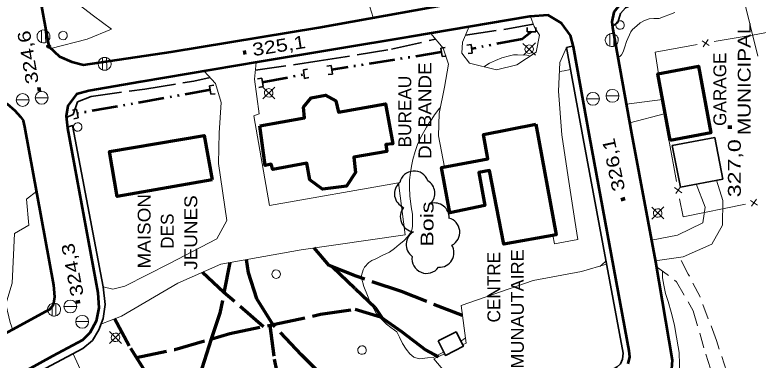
# Model space of a CAD drawing. Extents: x 240591 to 242335, y 5323482 to 5326937.
# Drawn here: x 241186 to 241359.7, y 5324652.6 to 5324733.2 of the extents above; entities that cross this region are included whole.
import ezdxf
from ezdxf.enums import TextEntityAlignment as Align

# ---------------------------------------------------------------- set-up
doc = ezdxf.new("R2010")
doc.units = 0
doc.header["$LTSCALE"] = 1.2
doc.header["$PDMODE"] = 32
doc.header["$PDSIZE"] = 0.6
for name, pattern in [('DASH_DOUBLE_DOT', [9.2, 5, -1.2, 0.3, -1.2, 0.3, -1.2]), ('LONG_DASHED', [7.5, 6, -1.5]), ('MEDIUM_DASHED', [4.5, 3, -1.5])]:
    doc.linetypes.add(name, pattern=pattern)
for name, color, linetype, lineweight in [('19', 7, 'Continuous', 13), ('2', 7, 'Continuous', 13), ('21', 7, 'Continuous', 53), ('22', 7, 'LONG_DASHED', 70), ('26', 7, 'Continuous', 35), ('3', 7, 'Continuous', 140), ('31', 7, 'Continuous', 70), ('36', 7, 'Continuous', 13), ('37', 7, 'Continuous', 13), ('4', 7, 'DASH_DOUBLE_DOT', 53), ('44', 7, 'Continuous', 25)]:
    doc.layers.add(name, color=color, linetype=linetype, lineweight=lineweight)

msp = doc.modelspace()

# ---------------------------------------------------------------- linework, layer by layer
at = {"layer": '19'}
for p, q in [((241359.6, 5324723.6), (241355.7, 5324739.5)), ((241328.9, 5324712.4), (241337.3, 5324713.5)), ((241338, 5324710.2), (241329.7, 5324708)), ((241202.7, 5324647.4), (241199.6, 5324654.1))]:
    msp.add_line(p, q, dxfattribs=at)
for points in [[(241312.3, 5324753.1), (241307.9, 5324752.8), (241302.1, 5324753.7), (241294, 5324751.1), (241286.5, 5324748.7), (241280, 5324747.9), (241272.6, 5324745.8), (241269.6, 5324741.2), (241268.7, 5324737.6), (241268.9, 5324735.1), (241269.7, 5324732.6)], [(241191, 5324741.7), (241199.7, 5324736.6), (241204.4, 5324733), (241208.6, 5324729.9), (241202.9, 5324727.6), (241194.4, 5324725.4)], [(241292.1, 5324730.5), (241290.6, 5324726.9), (241290.4, 5324724.3), (241292.2, 5324722), (241298.5, 5324720.4), (241303.3, 5324721.6), (241307.8, 5324724.5), (241308.6, 5324728.5), (241307.3, 5324730.5), (241306.5, 5324732.9)], [(241283.2, 5324728.9), (241286.1, 5324725.5), (241287.3, 5324721.7), (241286.4, 5324716.4), (241285.1, 5324710.2), (241285, 5324705), (241286.4, 5324697.7)], [(241314.9, 5324725.6), (241313.3, 5324722.1), (241313, 5324715.4), (241313.8, 5324705.2), (241315.3, 5324695.3), (241316.8, 5324685.2), (241317.5, 5324680.8), (241312.1, 5324679.8), (241311.7, 5324681.8)], [(241206.1, 5324661), (241210.9, 5324662.9), (241224.1, 5324670.6), (241234.1, 5324675), (241252.9, 5324678.4), (241277.2, 5324681.9), (241275.6, 5324694), (241245.5, 5324688.7), (241241.8, 5324709.7), (241243.1, 5324710.1), (241242, 5324718.2), (241242.4, 5324722.1)], [(241230.2, 5324720.1), (241232.9, 5324717.2), (241234.2, 5324712.8), (241233.7, 5324705.7), (241233.6, 5324698.5), (241235.5, 5324685.2), (241233.2, 5324680.9), (241222.1, 5324675.2), (241211.7, 5324669.9), (241208.9, 5324669.2), (241206.6, 5324669.7)], [(241334.7, 5324680.6), (241340.8, 5324681.8), (241346.7, 5324684.7), (241347.3, 5324688.3), (241345.2, 5324693.8)], [(241349.9, 5324694.6), (241351.4, 5324689.9), (241351.3, 5324684.1), (241348.8, 5324679.7), (241342.1, 5324676.7), (241335.6, 5324675.8)], [(241191.1, 5324692.1), (241188.7, 5324690.2), (241189.3, 5324684.1), (241185.9, 5324682.2), (241185.4, 5324670.6), (241183.9, 5324665.7), (241184.9, 5324661.4), (241185.5, 5324659.7)], [(241324.2, 5324675), (241318.4, 5324673.3), (241307.1, 5324671.2), (241290.3, 5324665.4), (241291.4, 5324656.6), (241290.6, 5324656.2)], [(241286.4, 5324654.1), (241283.9, 5324652.9), (241287.7, 5324648.4)]]:
    msp.add_lwpolyline(points, dxfattribs=at)
at = {"layer": '19', "linetype": 'MEDIUM_DASHED'}
for points in [[(241392.5, 5324606.1), (241384.7, 5324607.7), (241378.2, 5324613), (241369.4, 5324621), (241363, 5324628.7), (241358.5, 5324635.3), (241354, 5324644.9), (241349.9, 5324657.2), (241346.1, 5324667.4), (241343.3, 5324672.7), (241341.3, 5324676.6)], [(241335.8, 5324674.5), (241340.6, 5324670.9), (241344.5, 5324664.1), (241347.4, 5324654), (241350, 5324645.8), (241351.8, 5324639.3), (241352.4, 5324635.2), (241350, 5324633.4), (241342.1, 5324634.7), (241334.7, 5324636.3), (241329.8, 5324640)]]:
    msp.add_lwpolyline(points, dxfattribs=at)
at = {"layer": '2'}
for points in [[(241326.9, 5324723.2), (241327.3, 5324723.5), (241327.7, 5324723.9), (241328.1, 5324724.6), (241328.5, 5324725.8), (241328.9, 5324727), (241329.9, 5324729.3), (241330.3, 5324729.8), (241331.3, 5324730.7), (241332.1, 5324731.4), (241333.1, 5324731.9), (241334.2, 5324732.3), (241335.3, 5324732.4), (241336.5, 5324732.4), (241340.2, 5324733.8)], [(241295.6, 5324721.1), (241296.9, 5324722), (241298.3, 5324722.6), (241299.8, 5324723.2), (241301.6, 5324723.7), (241302.5, 5324723.9), (241303.4, 5324723.9), (241305.6, 5324723.8), (241306.5, 5324723.6)], [(241313.2, 5324720), (241313.8, 5324720.1), (241314.3, 5324720.2), (241315.8, 5324720.5)], [(241278.9, 5324684.8), (241278.9, 5324686.7), (241278.6, 5324688.4), (241278.3, 5324691), (241278.2, 5324692.9), (241278.2, 5324694.7), (241278.4, 5324696.4), (241278.7, 5324697.9), (241279, 5324699.5), (241279.5, 5324701.3), (241280.1, 5324703), (241280.7, 5324704.4), (241281.1, 5324705.1), (241282.2, 5324707), (241282.8, 5324708), (241283.4, 5324708.9), (241284, 5324709.9), (241285.3, 5324711.5)], [(241286.2, 5324654.5), (241284.7, 5324653.7), (241283.7, 5324653.2), (241282.4, 5324653.1), (241280.5, 5324652.9), (241279.7, 5324653.1), (241279.2, 5324653.3), (241278.3, 5324654.1), (241277.4, 5324655.2), (241276.6, 5324656.5), (241275.9, 5324658), (241275.2, 5324659.2), (241274.7, 5324659.6), (241273.8, 5324660.2), (241272.8, 5324661), (241271.4, 5324662.4), (241270.5, 5324663.4), (241269.9, 5324664.6), (241268.9, 5324666.3), (241268.4, 5324667.7), (241267.5, 5324669.8), (241267, 5324671.8), (241267, 5324672.4), (241267.4, 5324673.7), (241267.7, 5324674.3), (241268.7, 5324675.4), (241269.4, 5324675.9), (241270.3, 5324676.3), (241272, 5324677.1), (241273.5, 5324677.8), (241274.7, 5324678.7), (241275.8, 5324679.6), (241276.9, 5324680.5), (241277.8, 5324681.5), (241278.6, 5324682.6), (241278.8, 5324683.3), (241278.9, 5324684), (241278.9, 5324684.8)], [(241324.1, 5324675.7), (241323.2, 5324674.9), (241322.7, 5324674.5)], [(241337.1, 5324639.8), (241338.6, 5324642), (241339.6, 5324643.5), (241340.1, 5324644.6), (241340.6, 5324645.9), (241341, 5324647.1), (241341.2, 5324648.4), (241341.3, 5324649.5), (241341.3, 5324651.6), (241341.2, 5324654.4), (241341, 5324655.7), (241340.6, 5324658), (241340.1, 5324660.7), (241339.7, 5324662.3), (241339.3, 5324663.8), (241338.6, 5324666.3), (241338, 5324668.2), (241337.6, 5324670.1), (241337.3, 5324671.8), (241337.3, 5324673.4)], [(241291.2, 5324657.7), (241290.9, 5324657.5), (241290.2, 5324657)]]:
    msp.add_lwpolyline(points, dxfattribs=at)
at = {"layer": '21'}
for points in [[(241297.4, 5324832.2), (241295.9, 5324835), (241293.8, 5324837.5), (241290, 5324837.9), (241285.1, 5324837), (241238, 5324828.3), (241181, 5324818), (241179.1, 5324816.7), (241178.3, 5324815), (241177.9, 5324813), (241178.6, 5324809), (241187.1, 5324763.2), (241193.9, 5324725.9)], [(241202, 5324721.6), (241222.5, 5324724.6), (241257, 5324730.3), (241295.1, 5324737.2), (241303.3, 5324738.7), (241306.9, 5324741.3), (241310.2, 5324744.9), (241312.1, 5324749.6), (241312.3, 5324753.3), (241309.3, 5324770), (241302.9, 5324805.4), (241299.7, 5324822.8), (241298.1, 5324830), (241297.4, 5324832.2)], [(241366.5, 5324742.9), (241344.3, 5324739.4), (241329.4, 5324736.8), (241327.6, 5324735.9), (241325.9, 5324733.9), (241325.5, 5324731.6), (241325.7, 5324729.8), (241330.1, 5324705.5), (241335.7, 5324675.6), (241339.6, 5324652.6), (241339.3, 5324649.5), (241337.7, 5324646.6), (241336.3, 5324644.4), (241334.7, 5324642.5), (241328.8, 5324639.5), (241294.8, 5324620.7), (241263, 5324603.3), (241225.2, 5324583), (241188, 5324563.5), (241185, 5324562.4), (241181.9, 5324562.1)], [(241329.3, 5324651.7), (241329.7, 5324653.4), (241329.5, 5324654.8), (241320.3, 5324704.6), (241316.5, 5324725.8), (241315.8, 5324728.4), (241313.7, 5324731.3), (241310.6, 5324733.2), (241306.3, 5324732.9), (241278.3, 5324728.1), (241243.1, 5324722.3), (241215.4, 5324717.6), (241203.3, 5324715.5), (241200.4, 5324714.7), (241198.4, 5324712), (241198, 5324709.6), (241198.3, 5324706.8), (241205.4, 5324668.3), (241205.6, 5324664.8), (241205, 5324661.7), (241203.5, 5324659), (241201.8, 5324657.3), (241194.8, 5324653.5), (241151.2, 5324629.5)], [(241193.9, 5324725.9), (241196.4, 5324723.5), (241199.3, 5324722.3), (241202, 5324721.6)], [(240941.8, 5324658.1), (240959, 5324663), (240978.7, 5324668.5), (240998, 5324673.7), (241017.3, 5324678.9), (241035.4, 5324683.3), (241052.3, 5324687.2), (241070.6, 5324690.7), (241090.8, 5324695), (241108.3, 5324699.3), (241130.1, 5324703.3), (241150.9, 5324707.2), (241166.8, 5324710.2), (241179.5, 5324712.4), (241184.2, 5324712.5), (241186, 5324710.9), (241187.3, 5324709.4), (241188, 5324708.5)], [(241181.9, 5324562.1), (241179.2, 5324562.4), (241163.9, 5324566.9), (241160.8, 5324568.4), (241158, 5324570.5), (241156.2, 5324572.5), (241153.3, 5324577.6), (241137.5, 5324606.9), (241136.7, 5324609.6), (241136.2, 5324612.3), (241136.4, 5324615.3), (241137, 5324618), (241141.8, 5324633.2), (241143.5, 5324636), (241145.2, 5324637.9), (241147.4, 5324639.3), (241175.8, 5324654.5), (241194.2, 5324664.5), (241195, 5324665.5), (241195.3, 5324667.4), (241195.1, 5324670.1), (241188.3, 5324707.1), (241188, 5324708.5)]]:
    msp.add_lwpolyline(points, dxfattribs=at)
at = {"layer": '21', "linetype": 'LONG_DASHED', "lineweight": 35}
for points in [[(241291.3, 5324728.5), (241301.2, 5324730), (241307.1, 5324731.1)], [(241242.2, 5324720.3), (241257.1, 5324722.5), (241274, 5324725.2), (241284.3, 5324727.6)], [(241198, 5324709.3), (241199.6, 5324710), (241200.6, 5324712.9), (241203.8, 5324714.2), (241216.4, 5324715.9), (241227.8, 5324717.8), (241231.6, 5324718.6)]]:
    msp.add_lwpolyline(points, dxfattribs=at)
at = {"layer": '21'}
msp.add_point((241193.9, 5324725.9), dxfattribs=at)
at = {"layer": '22', "linetype": 'Continuous', "lineweight": 35}
for points in [[(241365.5, 5324741), (241341.3, 5324737.4), (241330.3, 5324735.6), (241328.7, 5324734.9), (241327.5, 5324733.6), (241326.9, 5324731.5), (241325.6, 5324730.6)], [(241316.5, 5324726), (241314.9, 5324725.6), (241318.8, 5324704.4), (241328.1, 5324654.2), (241328, 5324652.8), (241327.5, 5324651.7), (241326.7, 5324651), (241307.8, 5324640.7), (241263, 5324616.5), (241214.3, 5324590.1), (241182.6, 5324572.9), (241166.3, 5324578), (241147.5, 5324612.7), (241152.2, 5324628.5), (241178.5, 5324642.9), (241201.9, 5324655.3), (241204.1, 5324657.2), (241205.6, 5324659.7), (241206.6, 5324662.3), (241207.1, 5324665.6), (241206.6, 5324669.7), (241199.5, 5324707.4), (241198.3, 5324707)]]:
    msp.add_lwpolyline(points, dxfattribs=at)
at = {"layer": '22'}
for points in [[(241290.6, 5324663), (241276.3, 5324668.6), (241265.7, 5324672.2), (241259.4, 5324674.7), (241255.9, 5324678.8)], [(241264.4, 5324642.4), (241253, 5324653.8), (241246.3, 5324660.9), (241242.5, 5324666.9), (241240.6, 5324673), (241240.1, 5324676.1)], [(241236.2, 5324675.4), (241236.2, 5324675.4), (241233.9, 5324663.6), (241231.9, 5324657.5), (241228.4, 5324646.7), (241226.6, 5324640.3)], [(241260.2, 5324674.4), (241265.5, 5324669.3), (241270.2, 5324664.9), (241271.9, 5324662.3)], [(241244.1, 5324660.4), (241234.8, 5324668.4), (241229.8, 5324673.1)], [(241214.4, 5324653.2), (241223.4, 5324655.1), (241236.2, 5324658.8), (241246.7, 5324661), (241257.4, 5324663.3), (241265.5, 5324664.5), (241271.4, 5324662.7), (241276.3, 5324659.3), (241281.9, 5324655), (241285, 5324653.4), (241285, 5324653.4)], [(241209.3, 5324662.3), (241213, 5324655.4), (241217.1, 5324648.9), (241218.1, 5324647.3), (241226, 5324640.7), (241234.5, 5324636), (241239.1, 5324632.9), (241242.4, 5324630.4)], [(241245.6, 5324660.7), (241246.6, 5324652.8), (241248.5, 5324643.2), (241249.6, 5324637.2), (241249.6, 5324632)]]:
    msp.add_lwpolyline(points, dxfattribs=at)
at = {"layer": '26'}
for p, q in [((241305.7, 5324729.3), (241305.7, 5324730.3)), ((241307.7, 5324729.3), (241307.7, 5324730.3)), ((241307.7, 5324729.3), (241305.7, 5324729.3)), ((241292.6, 5324726.3), (241291.6, 5324726.2)), ((241292.6, 5324726.3), (241292.8, 5324724.3)), ((241285.5, 5324725.5), (241286.5, 5324725.6)), ((241285.8, 5324723.5), (241285.5, 5324725.5)), ((241292.8, 5324724.3), (241291.9, 5324724.2)), ((241285.8, 5324723.5), (241286.8, 5324723.6)), ((241259.9, 5324721.4), (241258.9, 5324721.3)), ((241259.9, 5324721.4), (241260.2, 5324719.4)), ((241253.4, 5324720.4), (241254.4, 5324720.6)), ((241253.7, 5324718.4), (241253.4, 5324720.4)), ((241260.2, 5324719.4), (241259.2, 5324719.3)), ((241243.7, 5324718.5), (241242.7, 5324718.3)), ((241243.7, 5324718.5), (241244, 5324716.5)), ((241253.7, 5324718.4), (241254.7, 5324718.6)), ((241231.5, 5324716.7), (241232.5, 5324716.8)), ((241231.8, 5324714.7), (241231.5, 5324716.7)), ((241244, 5324716.5), (241243, 5324716.3)), ((241231.8, 5324714.7), (241232.8, 5324714.8)), ((241200.4, 5324711.2), (241199.5, 5324711)), ((241200.4, 5324711.2), (241200.8, 5324709.2)), ((241200.8, 5324709.2), (241199.8, 5324709))]:
    msp.add_line(p, q, dxfattribs=at)
at = {"layer": '3'}
for p, q in [((241239.3, 5324724.4), (241240, 5324724.5)), ((241191.3, 5324715.8), (241192.1, 5324715.9)), ((241353, 5324706.6), (241353, 5324707.4)), ((241328.2, 5324689.8), (241328, 5324690.6)), ((241200.8, 5324665.8), (241200.7, 5324666.6))]:
    msp.add_line(p, q, dxfattribs=at)
at = {"layer": '31'}
for points in [[(241339.1, 5324703.9), (241336.2, 5324719.5), (241345.7, 5324721.3), (241348.6, 5324705.7)], [(241243.2, 5324707.3), (241253.7, 5324709.2), (241253.4, 5324711.7), (241255.2, 5324713.9), (241258.6, 5324714.5), (241261, 5324713.2), (241261.6, 5324710.5), (241272.6, 5324712.5), (241274.3, 5324703.1), (241272.7, 5324703), (241272.9, 5324701.3), (241265.2, 5324700), (241265.6, 5324696.4), (241263.5, 5324693.2), (241257.9, 5324692.5), (241254.9, 5324694.7), (241254.2, 5324698.6), (241246.3, 5324697.1), (241245.9, 5324698.4), (241244.5, 5324698.1)], [(241307.7, 5324707.7), (241312.5, 5324681.9), (241300.2, 5324679.7), (241296.9, 5324696.9), (241294.4, 5324696.4), (241295.8, 5324688.7), (241287.6, 5324687), (241285.7, 5324697.6), (241296.5, 5324699.6), (241295.5, 5324705.3)], [(241232.1, 5324694.7), (241209.9, 5324690.8), (241208.1, 5324701.3), (241230.2, 5324705.1)]]:
    msp.add_lwpolyline(points, close=True, dxfattribs=at)
at = {"layer": '31', "lineweight": 35}
for points in [[(241349.5, 5324704.6), (241351.4, 5324694.9), (241341.5, 5324693), (241339.6, 5324702.7)], [(241284.9, 5324657.1), (241289.1, 5324659.2), (241290.8, 5324655.9), (241286.6, 5324653.7)]]:
    msp.add_lwpolyline(points, close=True, dxfattribs=at)
at = {"layer": '36'}
for p, q in [((241192.2, 5324729.6), (241192.2, 5324726.7)), ((241193.2, 5324726.8), (241193.1, 5324729.7)), ((241325, 5324728.8), (241325, 5324725.9)), ((241325.9, 5324725.9), (241325.9, 5324728.8)), ((241307.6, 5324723.8), (241304.7, 5324726.6)), ((241307.6, 5324726.7), (241304.8, 5324723.8)), ((241206.5, 5324723.2), (241206.5, 5324720.3)), ((241207.5, 5324720.4), (241207.4, 5324723.3)), ((241246.7, 5324713.6), (241243.9, 5324716.4)), ((241246.7, 5324716.4), (241243.9, 5324713.6)), ((241190.8, 5324713.9), (241193.8, 5324713.9)), ((241324.1, 5324714.3), (241327.1, 5324714.3)), ((241186.3, 5324713.4), (241189.3, 5324713.4)), ((241319.6, 5324713.6), (241322.6, 5324713.6)), ((241337.6, 5324688.4), (241334.8, 5324685.5)), ((241337.6, 5324685.6), (241334.8, 5324688.3)), ((241194.7, 5324665.8), (241194.7, 5324662.9)), ((241195.6, 5324663), (241195.6, 5324665.9)), ((241197.5, 5324665.1), (241200.5, 5324665.1)), ((241200.2, 5324661.6), (241203.2, 5324661.6)), ((241210.9, 5324656.5), (241208.1, 5324659.3)), ((241210.9, 5324659.3), (241208.1, 5324656.5))]:
    msp.add_line(p, q, dxfattribs=at)
for centre in [(241325.619, 5324714.332), (241187.819, 5324713.362), (241192.269, 5324713.882), (241321.069, 5324713.642), (241198.959, 5324665.132), (241201.729, 5324661.562)]:
    msp.add_circle(centre, 1.5, dxfattribs=at)
for centre, major_axis in [((241327.39, 5324730.883), (-0.463, 0.886)), ((241192.685, 5324728.207), (-0.703, 1.345)), ((241197.25, 5324728.413), (-0.463, 0.886)), ((241325.455, 5324727.357), (-0.703, 1.345)), ((241306.152, 5324725.235), (-0.463, 0.886)), ((241206.975, 5324721.807), (-0.703, 1.345)), ((241245.302, 5324715.025), (-0.463, 0.886)), ((241200.67, 5324707.063), (-0.463, 0.886)), ((241336.192, 5324686.955), (-0.463, 0.886)), ((241247.04, 5324672.693), (-0.463, 0.886)), ((241195.165, 5324664.407), (-0.703, 1.345)), ((241209.492, 5324657.925), (-0.463, 0.886)), ((241267.11, 5324654.953), (-0.463, 0.886))]:
    msp.add_ellipse(centre, major_axis=major_axis, ratio=0.999959, dxfattribs=at)
at = {"layer": '37'}
for p, q in [((241369.1, 5324730.5), (241359.2, 5324728.7)), ((241359.2, 5324728.7), (241349.4, 5324727)), ((241346.6, 5324727.2), (241348.2, 5324726.1)), ((241348, 5324727.5), (241346.8, 5324725.8)), ((241338.8, 5324704.1), (241340.6, 5324694.3)), ((241340.4, 5324691.5), (241341.5, 5324693.1)), ((241340.1, 5324692.9), (241341.8, 5324691.7)), ((241341.3, 5324690.3), (241342.1, 5324686.1)), ((241359.5, 5324688.8), (241357.9, 5324689.9)), ((241358.1, 5324688.6), (241359.3, 5324690.2)), ((241342.1, 5324686.1), (241356.7, 5324689))]:
    msp.add_line(p, q, dxfattribs=at)
msp.add_lwpolyline([(241345.4, 5324726.3), (241335.6, 5324724.5), (241336.4, 5324719.5)], dxfattribs=at)
at = {"layer": '4'}
for p, q in [((241285.6, 5324724.5), (241260, 5324720.4)), ((241243.8, 5324717.5), (241253.6, 5324719.4)), ((241231.7, 5324715.7), (241200.6, 5324710.2))]:
    msp.add_line(p, q, dxfattribs=at)
msp.add_lwpolyline([(241306.7, 5324729.3), (241304.5, 5324727.6), (241292.7, 5324725.3)], dxfattribs=at)
at = {"layer": '44'}
for centre, radius, start, end in [((241278.122, 5324691.461), 3.433, 130.24393, 247.89659), ((241280.705, 5324691.58), 3.425, 315.57563, 58.65632), ((241279.564, 5324686.068), 3.517, 141.03121, 262.74481), ((241286.512, 5324682.486), 3.433, 297.7503, 74.68562), ((241280.842, 5324679.611), 3.432, 120.11323, 234.10309)]:
    msp.add_arc(centre, radius, start, end, dxfattribs=at)
for centre, major_axis, ratio, start_param, end_param in [((241279.267, 5324693.34), (-3.38, -0.575), 0.999985, 3.3206742, 5.9010285), ((241284.044, 5324685.888), (-2.627, 2.202), 0.999985, 3.8119641, 5.6770727), ((241285.158, 5324677.712), (3.165, -1.313), 0.999851, 5.0524941, 7.2133679), ((241282.2, 5324676.285), (3.154, -1.333), 0.999985, 3.3809131, 6.0601562)]:
    msp.add_ellipse(centre, major_axis=major_axis, ratio=ratio, start_param=start_param, end_param=end_param, dxfattribs=at)

# ---------------------------------------------------------------- texts
at = {"layer": '3', "width": 1.25}
for s, rotation, p in [('324,6', 99.709, (241191.6, 5324717.4)), ('325,1', 8.874, (241241.7, 5324723.6)), ('326,1', 101.719, (241328.6, 5324692.4)), ('324,3', 100.802, (241202.1, 5324667.8))]:
    msp.add_text(s, height=3, rotation=rotation, dxfattribs=at).set_placement(p)
at = {"layer": '3', "width": 1.35}
msp.add_text('327,0', height=3, rotation=90, dxfattribs=at).set_placement((241355.6, 5324704.2), align=Align.RIGHT)
at = {"layer": '31'}
for s, width, p in [('MUNICIPAL', 1.2, (241357.9, 5324705.2)), ('DE BANDE', 1.1, (241283.3, 5324699.6)), ('MAISON', 1.1, (241217.7, 5324674)), ('JEUNES', 1.1, (241228.6, 5324673.7)), ('COMMUNAUTAIRE', 1.05, (241304.9, 5324640.8))]:
    msp.add_text(s, height=3, rotation=90, dxfattribs=dict(at, width=width)).set_placement(p)
for s, p in [('GARAGE', (241352.2, 5324707.3)), ('BUREAU', (241278.6, 5324702.3)), ('DES', (241223.1, 5324678.6)), ('CENTRE', (241299.4, 5324661.4))]:
    msp.add_text(s, height=3, rotation=90, dxfattribs=at).set_placement(p)
at = {"layer": '44', "width": 1.35}
msp.add_text('Bois', height=3, rotation=90, dxfattribs=at).set_placement((241283.8, 5324679.1))

doc.saveas('drawing.dxf')
